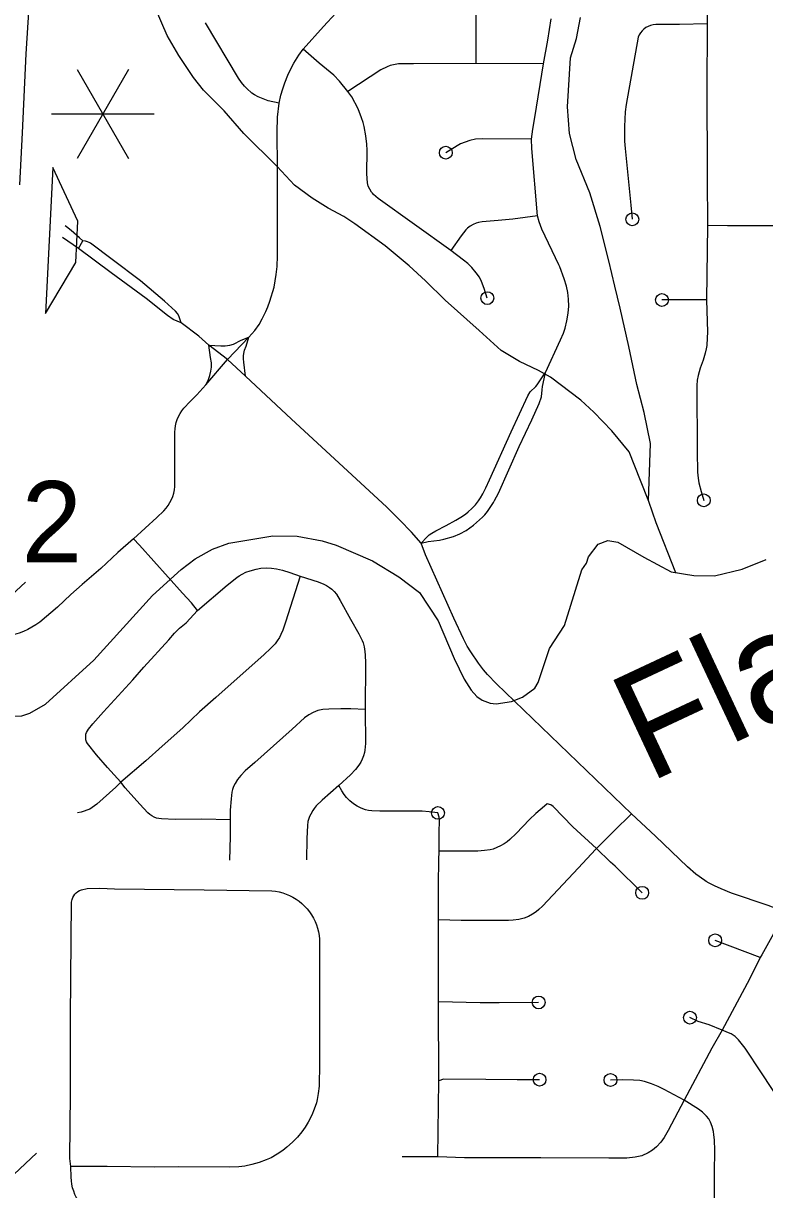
# Model space of a CAD drawing. Extents: x -19 to 366, y -4 to 359.
# Drawn here: x 148.476 to 149.023, y 191.956 to 192.818 of the extents above; entities that cross this region are included whole.
import ezdxf

# ---------------------------------------------------------------- set-up
doc = ezdxf.new("R2010")
doc.units = 0
for name, color, linetype in [('R_Exist Surface Annot', 7, 'Continuous'), ('R_Striping', 7, 'Continuous'), ('R_Temp Easement', 7, 'Continuous'), ('R_Vert Alg', 7, 'Continuous'), ('R_Water', 7, 'Continuous'), ('R_Xsect Slope', 7, 'Continuous'), ('Sheet Fence', 7, 'Continuous'), ('T_Vehicle Path Lt Minor', 7, 'Continuous')]:
    doc.layers.add(name, color=color, linetype=linetype)

msp = doc.modelspace()

# ---------------------------------------------------------------- linework, layer by layer
at = {"layer": 'R_Exist Surface Annot'}
msp.add_lwpolyline([(148.47315, 192.69893), (148.47498, 192.7374), (148.47772, 192.79564), (148.48131, 192.84992), (148.48485, 192.9014), (148.485, 192.90586), (148.49078, 193.01381), (148.49138, 193.02327)], dxfattribs=at)
at = {"layer": 'R_Striping'}
for points in [[(148.68226, 192.79915), (148.69728, 192.81582), (148.70648, 192.82568), (148.71023, 192.83027), (148.71275, 192.83371), (148.71652, 192.83995), (148.72058, 192.84836), (148.72402, 192.85692), (148.72493, 192.8598), (148.72603, 192.86414), (148.72709, 192.86982), (148.72788, 192.87505), (148.72824, 192.87959), (148.72848, 192.88513), (148.72842, 193.01286)], [(148.96195, 192.89223), (148.96583, 192.88936), (148.97321, 192.88476), (148.97467, 192.88368), (148.97598, 192.88245), (148.97718, 192.88109), (148.9782, 192.87961), (148.97908, 192.87803), (148.97979, 192.87637), (148.98031, 192.87464), (148.98065, 192.87286), (148.98078, 192.87106), (148.98069, 192.81782)], [(148.81005, 192.78855), (148.81019, 192.83294), (148.80974, 192.83835), (148.80894, 192.8447), (148.80861, 192.84611)], [(148.6647, 192.7593), (148.65662, 192.761), (148.65282, 192.76232), (148.64907, 192.76395), (148.6464, 192.76536), (148.64452, 192.76664), (148.64065, 192.77007), (148.63906, 192.7717), (148.63673, 192.77448), (148.63452, 192.77773), (148.61025, 192.81861)], [(148.85993, 192.78838), (148.86298, 192.80588), (148.86547, 192.82159)], [(148.98069, 192.81782), (148.96047, 192.81747), (148.94468, 192.81736), (148.94276, 192.8173), (148.94088, 192.81702), (148.93902, 192.81655), (148.93724, 192.81588), (148.93551, 192.81502), (148.93405, 192.81396), (148.93274, 192.81271), (148.9316, 192.81129), (148.93067, 192.80973), (148.92994, 192.80806), (148.92104, 192.75824), (148.92033, 192.75271), (148.91987, 192.74741), (148.91963, 192.74197), (148.91963, 192.73652), (148.91984, 192.73107), (148.92031, 192.72564), (148.9243, 192.68396), (148.92547, 192.67343)], [(148.98069, 192.81782), (148.98071, 192.80606), (148.98048, 192.78037), (148.98065, 192.77944), (148.98064, 192.75138), (148.98084, 192.72638), (148.98077, 192.70428), (148.98112, 192.66891)], [(148.6647, 192.7593), (148.66597, 192.76524), (148.66725, 192.76978), (148.6688, 192.77433), (148.67109, 192.77997), (148.6733, 192.7847), (148.67549, 192.78884), (148.67916, 192.79466), (148.68226, 192.79915)], [(148.71546, 192.76782), (148.70919, 192.77539), (148.70499, 192.77987), (148.69427, 192.7888), (148.68226, 192.79915)], [(148.81005, 192.78855), (148.76399, 192.78829), (148.75695, 192.78837), (148.75286, 192.78817), (148.74914, 192.7876), (148.74667, 192.78695), (148.7443, 192.78608), (148.73976, 192.78379), (148.71546, 192.76782)], [(148.85993, 192.78838), (148.81005, 192.78855)], [(148.85106, 192.73265), (148.8519, 192.74007), (148.85345, 192.74852), (148.85993, 192.78838)], [(148.79145, 192.65029), (148.73774, 192.6889), (148.73432, 192.69169), (148.73356, 192.69262), (148.73279, 192.69355), (148.73046, 192.69785), (148.72985, 192.70027), (148.72948, 192.70704), (148.7296, 192.72442), (148.72936, 192.729), (148.72871, 192.73517), (148.72737, 192.74194), (148.72661, 192.74496), (148.72551, 192.74843), (148.72293, 192.75494), (148.71823, 192.76381), (148.71546, 192.76782)], [(148.64231, 192.58622), (148.64661, 192.59132), (148.6498, 192.59566), (148.65218, 192.59985), (148.65482, 192.6053), (148.65623, 192.60864), (148.65776, 192.61291), (148.66096, 192.62324), (148.66255, 192.63267), (148.66308, 192.63854), (148.66334, 192.64646), (148.66332, 192.68919), (148.66331, 192.71164), (148.66312, 192.73787), (148.66348, 192.74878), (148.6647, 192.7593)], [(148.85106, 192.73265), (148.81448, 192.73293), (148.80978, 192.73265), (148.80538, 192.7317), (148.79854, 192.72919), (148.79607, 192.72782), (148.78772, 192.72264)], [(148.85553, 192.67601), (148.85124, 192.72578), (148.85106, 192.73265)], [(148.85553, 192.67601), (148.83734, 192.67346), (148.8265, 192.67244), (148.81452, 192.67154), (148.81181, 192.67106), (148.81012, 192.6705), (148.80795, 192.66946), (148.80583, 192.66824), (148.80384, 192.6668), (148.80264, 192.66569), (148.79908, 192.6613), (148.79145, 192.65029)], [(148.86148, 192.56017), (148.87248, 192.58427), (148.87458, 192.5894), (148.87584, 192.59307), (148.87722, 192.59852), (148.87814, 192.60407), (148.87853, 192.60928), (148.87847, 192.61452), (148.8779, 192.61936), (148.87679, 192.62404), (148.87509, 192.62942), (148.87191, 192.63824), (148.87129, 192.63986), (148.85871, 192.66609), (148.85668, 192.67147), (148.85553, 192.67601)], [(148.51968, 192.65752), (148.51705, 192.65968), (148.51102, 192.66512), (148.50757, 192.66781), (148.50655, 192.66858)], [(148.98112, 192.66891), (148.98023, 192.61392)], [(149.03634, 192.66851), (149.01573, 192.66868), (148.99584, 192.66862), (148.98112, 192.66891)], [(148.51651, 192.65177), (148.50472, 192.65992)], [(148.51651, 192.65177), (148.51968, 192.65752)], [(148.5622, 192.62788), (148.54133, 192.64379), (148.52525, 192.65578), (148.5244, 192.65627), (148.52299, 192.65679), (148.52165, 192.65719), (148.51968, 192.65752)], [(148.54063, 192.6339), (148.51651, 192.65177)], [(148.81839, 192.6152), (148.81616, 192.62238), (148.81421, 192.62743), (148.81257, 192.63058), (148.81027, 192.63381), (148.80688, 192.63791), (148.80401, 192.6407), (148.8008, 192.64331), (148.79145, 192.65029)], [(148.59218, 192.59704), (148.58643, 192.59943), (148.58213, 192.60224), (148.56629, 192.61483), (148.54063, 192.6339)], [(148.59218, 192.59704), (148.59137, 192.59982), (148.59052, 192.60213), (148.5895, 192.60372), (148.58812, 192.60547), (148.57985, 192.61283), (148.5622, 192.62788)], [(148.98023, 192.61392), (148.94739, 192.6138)], [(148.98023, 192.61392), (148.98093, 192.58997), (148.98088, 192.5859), (148.98049, 192.58013), (148.98013, 192.57768), (148.9794, 192.57462), (148.97775, 192.56935), (148.9757, 192.56342), (148.97407, 192.55794), (148.97346, 192.55468), (148.97327, 192.55063), (148.97333, 192.50181), (148.97362, 192.48656), (148.97404, 192.48212), (148.97464, 192.47881), (148.9763, 192.4724), (148.9783, 192.46576)], [(148.61267, 192.58051), (148.60525, 192.58709), (148.59218, 192.59704)], [(148.61267, 192.58051), (148.62155, 192.57982), (148.62469, 192.57993), (148.62809, 192.58039), (148.63088, 192.58126), (148.63646, 192.58407), (148.64231, 192.58622)], [(148.62651, 192.56978), (148.64231, 192.58622)], [(148.63974, 192.55746), (148.63844, 192.56777), (148.63826, 192.57039), (148.6383, 192.5725), (148.63857, 192.57437), (148.63912, 192.57672), (148.64035, 192.57972), (148.64231, 192.58622)], [(148.6104, 192.55105), (148.61234, 192.55511), (148.61348, 192.55811), (148.61424, 192.56112), (148.61469, 192.56427), (148.61467, 192.56748), (148.61393, 192.5714), (148.61267, 192.58051)], [(148.62651, 192.56978), (148.61267, 192.58051)], [(148.6104, 192.55105), (148.62651, 192.56978)], [(148.63974, 192.55746), (148.62651, 192.56978)], [(148.76953, 192.43407), (148.76241, 192.44232), (148.75386, 192.45111), (148.74383, 192.46095), (148.67368, 192.52564), (148.63974, 192.55746)], [(148.76953, 192.43407), (148.77375, 192.43855), (148.77555, 192.44018), (148.77736, 192.44146), (148.78048, 192.44325), (148.78806, 192.44707), (148.79523, 192.45109), (148.79884, 192.45323), (148.8023, 192.45558), (148.80434, 192.45721), (148.80705, 192.45977), (148.80955, 192.46258), (148.81185, 192.46553), (148.81326, 192.46752), (148.81509, 192.47061), (148.81728, 192.47508), (148.82009, 192.48083), (148.83603, 192.51634), (148.84831, 192.54291), (148.85016, 192.54586), (148.85414, 192.54978), (148.85515, 192.55101), (148.85916, 192.55703), (148.86148, 192.56017)], [(148.76953, 192.43407), (148.77479, 192.43539), (148.78319, 192.43641), (148.7863, 192.43702), (148.79353, 192.43911), (148.79817, 192.44094), (148.80266, 192.44344), (148.80816, 192.44744), (148.81494, 192.45328), (148.8166, 192.45501), (148.81856, 192.45755), (148.82286, 192.46411), (148.82371, 192.46572), (148.82661, 192.47115), (148.84201, 192.50567), (148.85118, 192.52524), (148.85669, 192.53736), (148.85837, 192.54214), (148.85883, 192.54745), (148.85919, 192.54983), (148.86034, 192.55552), (148.86148, 192.56017)], [(148.55701, 192.43722), (148.57437, 192.45301), (148.57943, 192.4581), (148.58113, 192.45996), (148.58266, 192.46197), (148.58399, 192.46411), (148.58513, 192.46635), (148.58608, 192.46869), (148.58681, 192.4711), (148.58731, 192.47356), (148.58761, 192.47606), (148.58749, 192.50138), (148.58762, 192.51619), (148.58778, 192.51857), (148.58811, 192.52093), (148.58866, 192.52326), (148.5894, 192.52553), (148.59033, 192.52774), (148.59145, 192.52986), (148.59271, 192.53187), (148.59415, 192.53378), (148.59902, 192.53887), (148.60379, 192.54384), (148.6104, 192.55105)], [(148.55701, 192.43722), (148.54552, 192.42714), (148.53289, 192.41541), (148.51915, 192.4037), (148.51085, 192.39631), (148.50085, 192.38694), (148.48778, 192.37582), (148.48492, 192.37381), (148.48197, 192.37199), (148.47892, 192.37036), (148.47576, 192.36892), (148.47251, 192.36769), (148.4692, 192.36666), (148.46581, 192.36585), (148.4624, 192.36525), (148.45895, 192.36487), (148.44989, 192.36464), (148.44737, 192.36474)], [(148.60442, 192.38443), (148.59992, 192.39), (148.59317, 192.39728), (148.5616, 192.43271), (148.55701, 192.43722)], [(148.925, 192.23427), (148.82514, 192.33021), (148.81859, 192.33703), (148.81564, 192.34047), (148.81199, 192.34542), (148.80612, 192.35397), (148.80363, 192.35802), (148.80072, 192.36354), (148.79364, 192.37866), (148.77691, 192.41618), (148.77286, 192.42557), (148.76953, 192.43407)], [(148.60442, 192.38443), (148.62631, 192.40314), (148.63327, 192.40876), (148.63513, 192.41008), (148.6372, 192.41127), (148.64012, 192.41259), (148.64331, 192.41377), (148.6476, 192.41503), (148.65102, 192.41567), (148.65501, 192.41596), (148.65909, 192.41578), (148.66268, 192.41526), (148.66707, 192.41425), (148.67245, 192.41258), (148.68016, 192.40987)], [(148.68016, 192.40987), (148.66933, 192.37586), (148.66731, 192.36985), (148.66599, 192.36654), (148.66491, 192.36448), (148.66326, 192.36186), (148.6616, 192.35972), (148.65824, 192.3563), (148.65366, 192.352), (148.61785, 192.32022), (148.60586, 192.3094), (148.59345, 192.29772), (148.57815, 192.28426), (148.56621, 192.27327), (148.54764, 192.25758)], [(148.68016, 192.40987), (148.69352, 192.40566), (148.69765, 192.4039), (148.69965, 192.40287), (148.70189, 192.4014), (148.70347, 192.40015), (148.70535, 192.39835), (148.70702, 192.39635), (148.70978, 192.39176), (148.71733, 192.37794), (148.7235, 192.36708), (148.72606, 192.36217), (148.7267, 192.36053), (148.72738, 192.35763), (148.72801, 192.35415), (148.72828, 192.35134), (148.72836, 192.3456), (148.72813, 192.31133)], [(148.54764, 192.25758), (148.53788, 192.26847), (148.52981, 192.27784), (148.523, 192.28618), (148.52239, 192.28743), (148.52195, 192.28877), (148.52174, 192.29015), (148.52173, 192.29155), (148.52195, 192.29294), (148.52236, 192.29428), (148.52298, 192.29554), (148.52378, 192.29669), (148.52707, 192.30072), (148.53492, 192.30957), (148.5566, 192.33326), (148.56477, 192.34253), (148.58312, 192.36271), (148.58735, 192.36761), (148.59103, 192.37139), (148.59589, 192.37523), (148.60442, 192.38443)], [(148.72813, 192.31133), (148.71767, 192.31172), (148.71024, 192.3118), (148.70143, 192.31161), (148.69699, 192.31126), (148.69322, 192.3104), (148.68976, 192.30905), (148.68652, 192.30735), (148.6833, 192.30501), (148.67431, 192.29673), (148.64677, 192.27208), (148.63957, 192.26582), (148.63635, 192.26259), (148.63379, 192.25945), (148.63207, 192.25668), (148.631, 192.2544), (148.6302, 192.25203), (148.62978, 192.25007), (148.62912, 192.24533), (148.62849, 192.23694), (148.62843, 192.2297)], [(148.72813, 192.31133), (148.72832, 192.28601), (148.72801, 192.28122), (148.72769, 192.27939), (148.72698, 192.27692), (148.72606, 192.27452), (148.72494, 192.27227), (148.72361, 192.2702), (148.72105, 192.26695), (148.71724, 192.26292), (148.70869, 192.25511)], [(148.54764, 192.25758), (148.54389, 192.25388), (148.53008, 192.24126), (148.52478, 192.23771), (148.51831, 192.23543), (148.51572, 192.23497)], [(148.62843, 192.2297), (148.60757, 192.23011), (148.58775, 192.23005), (148.57767, 192.23044), (148.57582, 192.23063), (148.57401, 192.23106), (148.57226, 192.23173), (148.5706, 192.23261), (148.56907, 192.2337), (148.56771, 192.23498), (148.56181, 192.24125), (148.55093, 192.25349), (148.54764, 192.25758)], [(148.70869, 192.25511), (148.69653, 192.24431), (148.69202, 192.23997), (148.69053, 192.23819), (148.68942, 192.23656), (148.68793, 192.23395), (148.68706, 192.23213), (148.68585, 192.22844), (148.68548, 192.22564), (148.68513, 192.21605), (148.68483, 192.20008)], [(148.78196, 192.23483), (148.77556, 192.23564), (148.77036, 192.23609), (148.739, 192.23604), (148.73315, 192.23636), (148.73072, 192.23669), (148.72834, 192.23723), (148.72527, 192.23831), (148.72229, 192.23982), (148.71951, 192.24163), (148.71684, 192.24385), (148.71437, 192.24634), (148.71268, 192.24842), (148.71086, 192.25126), (148.70869, 192.25511)], [(148.89908, 192.20855), (148.88152, 192.22458), (148.86708, 192.23951), (148.86536, 192.2408), (148.86254, 192.24155), (148.8606, 192.23985), (148.85432, 192.23437), (148.84953, 192.22997), (148.83973, 192.21955), (148.8351, 192.21512), (148.83304, 192.21344), (148.83088, 192.21196), (148.82823, 192.21047), (148.82547, 192.20916), (148.82264, 192.20812), (148.82052, 192.2076), (148.81639, 192.20702), (148.81129, 192.20661), (148.7829, 192.20656)], [(148.7829, 192.20656), (148.78282, 192.22011), (148.7832, 192.22956), (148.78295, 192.23179), (148.78196, 192.23483)], [(148.925, 192.23427), (148.91193, 192.2213), (148.89908, 192.20855)], [(149.03861, 192.16145), (149.02574, 192.16634), (148.99888, 192.17542), (148.99103, 192.17865), (148.98621, 192.18084), (148.98236, 192.18286), (148.98016, 192.18422), (148.979, 192.18493), (148.97254, 192.18956), (148.96618, 192.19495), (148.94271, 192.21765), (148.925, 192.23427)], [(148.62843, 192.2297), (148.62841, 192.21741), (148.62806, 192.19995)], [(148.78245, 192.15575), (148.78228, 192.18214), (148.78255, 192.19988), (148.7829, 192.20656)], [(148.89908, 192.20855), (148.89841, 192.20781), (148.88586, 192.19419), (148.85909, 192.16593), (148.85651, 192.1635), (148.85448, 192.16182), (148.85169, 192.15996), (148.84876, 192.1584), (148.8455, 192.15717), (148.84158, 192.15615), (148.83755, 192.15552), (148.83395, 192.15527), (148.79919, 192.15525), (148.78245, 192.15575)], [(148.93279, 192.1758), (148.91294, 192.19548), (148.90942, 192.19847), (148.9092, 192.19866), (148.89908, 192.20855)], [(148.51073, 191.97356), (148.50992, 191.9794), (148.51043, 192.0274), (148.51061, 192.06148), (148.51048, 192.08346), (148.51088, 192.14113), (148.51126, 192.16888), (148.51165, 192.17089), (148.51218, 192.17228), (148.51287, 192.17359), (148.51376, 192.17479), (148.51479, 192.17586), (148.516, 192.1768), (148.51725, 192.17752), (148.51863, 192.17808), (148.52292, 192.17894), (148.53206, 192.17912), (148.54305, 192.17883), (148.60932, 192.1781), (148.65922, 192.17729), (148.66193, 192.17696), (148.6646, 192.17644), (148.66725, 192.17574), (148.66983, 192.17484), (148.67235, 192.17377), (148.67478, 192.17252), (148.6771, 192.1711), (148.67935, 192.16953), (148.68146, 192.16779), (148.68343, 192.16591), (148.68529, 192.1639), (148.68699, 192.16176), (148.68853, 192.15951), (148.6899, 192.15715), (148.69113, 192.1547), (148.69216, 192.15217), (148.69302, 192.14957), (148.69369, 192.14692), (148.69417, 192.14423), (148.69444, 192.14151), (148.69454, 192.04969), (148.69416, 192.0329), (148.69345, 192.02749), (148.69271, 192.02305), (148.69212, 192.02052), (148.6906, 192.01591), (148.68872, 192.01141), (148.68615, 192.00628), (148.68396, 192.00266), (148.68148, 191.99923), (148.67816, 191.99537), (148.67442, 191.99145), (148.67043, 191.98783), (148.6674, 191.98545), (148.66315, 191.9826), (148.6587, 191.9801), (148.65515, 191.97846), (148.64993, 191.97651), (148.64455, 191.97495), (148.63938, 191.97379), (148.63485, 191.97325), (148.62796, 191.97298), (148.59013, 191.97335), (148.57237, 191.97314), (148.53764, 191.9736), (148.5198, 191.97367), (148.51073, 191.97356)], [(149.03861, 192.16145), (149.02115, 192.13004), (149.01996, 192.12791)], [(148.78232, 192.09528), (148.78245, 192.15575)], [(149.01996, 192.12791), (148.98672, 192.14066)], [(149.01996, 192.12791), (149.012, 192.11206), (148.99189, 192.0742)], [(148.78248, 192.03689), (148.78232, 192.09528)], [(148.85632, 192.09481), (148.82717, 192.09463), (148.81318, 192.09455), (148.78232, 192.09528)], [(148.99189, 192.0742), (148.98229, 192.07817), (148.97414, 192.08082), (148.96809, 192.08356)], [(148.99189, 192.0742), (148.9843, 192.06113), (148.96375, 192.02266)], [(149.03816, 192.01654), (149.02865, 192.03125), (149.02101, 192.04269), (149.00879, 192.06094), (149.006, 192.06477), (149.00394, 192.0672), (149.00138, 192.06963), (148.99846, 192.07154), (148.99768, 192.07198), (148.99189, 192.0742)], [(148.78174, 191.9808), (148.78248, 192.03689)], [(148.85701, 192.03771), (148.84043, 192.03774), (148.8172, 192.03778), (148.78599, 192.03817), (148.78248, 192.03689)], [(148.96375, 192.02266), (148.94902, 192.03052), (148.94467, 192.03269), (148.93976, 192.03472), (148.93447, 192.03645), (148.93116, 192.03711), (148.92639, 192.03746), (148.91817, 192.03757), (148.90938, 192.0375)], [(148.96375, 192.02266), (148.95197, 192.00018), (148.94895, 191.99499), (148.94659, 191.99146), (148.94338, 191.98813), (148.9404, 191.98556), (148.93726, 191.98373), (148.93247, 191.98142), (148.92757, 191.98054), (148.92156, 191.97972), (148.91815, 191.9797), (148.90806, 191.97965), (148.85796, 191.97992), (148.81412, 191.97989), (148.80166, 191.98011), (148.78174, 191.9808)], [(148.98587, 191.91753), (148.98632, 191.94214), (148.98627, 191.96743), (148.98627, 191.96909), (148.98642, 191.98542), (148.98616, 191.9932), (148.98579, 191.99704), (148.98541, 191.9995), (148.98442, 192.00325), (148.98321, 192.00646), (148.98203, 192.0087), (148.98028, 192.0109), (148.97738, 192.01363), (148.97433, 192.01604), (148.96375, 192.02266)], [(148.78174, 191.9808), (148.75543, 191.98073)], [(148.54085, 191.85587), (148.54071, 191.89298), (148.54002, 191.91126), (148.53964, 191.91386), (148.53909, 191.91642), (148.53833, 191.91893), (148.5374, 191.92138), (148.53629, 191.92376), (148.53501, 191.92604), (148.53357, 191.92823), (148.53195, 191.9303), (148.53021, 191.93225), (148.52141, 191.94135), (148.51971, 191.94335), (148.51628, 191.94813), (148.51496, 191.95043), (148.51382, 191.95282), (148.51287, 191.95529), (148.51208, 191.95783), (148.51151, 191.96042), (148.51114, 191.96304), (148.51097, 191.96569), (148.51073, 191.97356)]]:
    msp.add_lwpolyline(points, dxfattribs=at)
for centre in [(148.78772, 192.72264), (148.92547, 192.67343), (148.81839, 192.6152), (148.94739, 192.6138), (148.9783, 192.46576), (148.78196, 192.23483), (148.93279, 192.1758), (148.98672, 192.14066), (148.85632, 192.09481), (148.96809, 192.08356), (148.85701, 192.03771), (148.90938, 192.0375)]:
    msp.add_circle(centre, 0.00473, dxfattribs=at)
at = {"layer": 'R_Temp Easement'}
for points in [[(148.95759, 192.41233), (148.94312, 192.4491), (148.93775, 192.46491), (148.93143, 192.4805), (148.92306, 192.50154), (148.91029, 192.51715), (148.8972, 192.53103), (148.88747, 192.53988), (148.86519, 192.55673), (148.85633, 192.56162), (148.84211, 192.56825), (148.82861, 192.57642), (148.81245, 192.59136), (148.78737, 192.61365), (148.77274, 192.62806), (148.76068, 192.63893), (148.743, 192.65383), (148.72055, 192.67011), (148.71244, 192.67559), (148.70089, 192.68172), (148.68893, 192.68899), (148.67595, 192.6987), (148.66324, 192.7124), (148.63866, 192.73679), (148.62397, 192.75367), (148.60875, 192.76883), (148.60147, 192.77812), (148.59058, 192.79435), (148.58201, 192.80912), (148.57329, 192.8292)], [(148.93742, 192.46571), (148.93899, 192.50788), (148.93417, 192.53073), (148.92884, 192.55148), (148.92293, 192.57943), (148.91644, 192.60774), (148.91256, 192.62397), (148.90805, 192.64284), (148.90183, 192.66812), (148.89411, 192.69299), (148.88412, 192.71759), (148.87922, 192.73683), (148.87752, 192.75654), (148.8799, 192.7927), (148.88424, 192.80707), (148.88721, 192.82254)], [(148.44764, 192.31062), (148.4651, 192.3062), (148.47458, 192.30647), (148.48043, 192.3086), (148.49212, 192.31515), (148.52783, 192.34769), (148.57099, 192.39546), (148.59223, 192.4148), (148.60259, 192.42247), (148.61541, 192.42978), (148.62749, 192.43424), (148.65985, 192.43945), (148.67785, 192.43922), (148.69645, 192.43596), (148.70671, 192.43263), (148.73352, 192.4211), (148.75295, 192.40931), (148.7684, 192.39768), (148.78204, 192.37674), (148.79384, 192.34896)], [(148.79384, 192.34896), (148.80136, 192.33366), (148.80636, 192.32555), (148.81057, 192.32084), (148.81457, 192.31822), (148.82046, 192.31599), (148.82483, 192.31546), (148.83637, 192.31708), (148.84449, 192.32037), (148.85353, 192.32689), (148.85595, 192.33127), (148.86445, 192.35638), (148.87547, 192.37335), (148.88819, 192.41442), (148.89156, 192.41938), (148.89303, 192.42394), (148.90034, 192.43349), (148.90732, 192.4362), (148.91491, 192.43494), (148.93396, 192.42372), (148.95414, 192.41289), (148.97102, 192.41018), (148.98618, 192.41012), (149.0066, 192.41484), (149.02435, 192.42201)]]:
    msp.add_lwpolyline(points, dxfattribs=at)
at = {"layer": 'R_Water'}
msp.add_line((148.45626, 192.38602), (148.47719, 192.40523), dxfattribs=at)
msp.add_lwpolyline([(148.46481, 191.96406), (148.48551, 191.98351)], dxfattribs=at)
at = {"layer": 'R_Xsect Slope'}
for p, q in [((148.49754, 192.71169), (148.49479, 192.65776)), ((148.516, 192.67204), (148.49754, 192.71169)), ((148.51444, 192.6414), (148.516, 192.67204)), ((148.49479, 192.65776), (148.49205, 192.60383)), ((148.49205, 192.60383), (148.51444, 192.6414))]:
    msp.add_line(p, q, dxfattribs=at)
at = {"layer": 'Sheet Fence'}
for points in [[(154.11585, 1.87092), (153.9063, 10.48743), (153.69602, 19.10409), (153.48501, 27.72087), (153.27327, 36.3378), (153.0608, 44.95486), (152.84759, 53.57206), (152.63366, 62.1894), (152.419, 70.80688), (152.20362, 79.42449), (151.98751, 88.04225), (151.77068, 96.66014), (151.55312, 105.27817), (151.33484, 113.89634), (151.11584, 122.51465), (150.89612, 131.13311), (150.67568, 139.7517), (150.45452, 148.37043), (150.23264, 156.98931), (150.01005, 165.60832), (149.78674, 174.22748), (149.56272, 182.84677), (149.33799, 191.46621), (149.11254, 200.0858), (148.88638, 208.70552), (148.65952, 217.32539), (148.43194, 225.9454), (148.20366, 234.56555), (147.97466, 243.18584), (147.74497, 251.80628), (147.51457, 260.42687), (147.28346, 269.04759), (147.05165, 277.66846), (146.81914, 286.28948), (146.58593, 294.91064), (146.35202, 303.53194), (146.11742, 312.15339), (145.88211, 320.77499), (145.64611, 329.39673), (145.40941, 338.01861), (145.17202, 346.64065)], [(0, 189.51617), (7.11214, 189.52059), (14.22427, 189.53386), (21.33637, 189.55597), (28.44845, 189.58693), (35.56048, 189.62672), (42.67245, 189.67537), (49.78436, 189.73285), (56.89619, 189.79918), (64.00793, 189.87436), (71.11958, 189.95838), (78.23111, 190.05124), (85.34253, 190.15294), (92.45381, 190.26349), (99.56495, 190.38288), (106.67593, 190.51112), (113.78675, 190.6482), (120.89739, 190.79412), (128.00785, 190.94888), (135.11811, 191.11248), (142.22816, 191.28493), (149.33799, 191.46621), (156.44759, 191.65634), (163.55694, 191.85531), (170.66605, 192.06312), (177.77489, 192.27977), (184.88345, 192.50526), (191.99173, 192.73959), (199.09971, 192.98276), (206.20739, 193.23477), (213.31474, 193.49561), (220.42177, 193.7653), (227.52845, 194.04382), (234.63479, 194.33118), (241.74076, 194.62738), (248.84635, 194.93241), (255.95157, 195.24628), (263.05638, 195.56898), (270.16079, 195.90052), (277.26478, 196.24089), (284.36834, 196.5901), (291.47147, 196.94814), (298.57414, 197.31501), (305.67635, 197.69072), (312.77809, 198.07525), (319.87934, 198.46862), (326.9801, 198.87082), (334.08035, 199.28185), (341.18009, 199.7017)]]:
    msp.add_spline(points, degree=3, dxfattribs=at)
at = {"layer": 'T_Vehicle Path Lt Minor'}
for p, q in [((148.55326, 192.78406), (148.51538, 192.71846)), ((148.51538, 192.78406), (148.55326, 192.71846)), ((148.49644, 192.75126), (148.5722, 192.75126))]:
    msp.add_line(p, q, dxfattribs=at)

# ---------------------------------------------------------------- texts
at = {"layer": 'R_Temp Easement'}
msp.add_text('Flat', height=0.08, rotation=25.09709, dxfattribs=at).set_placement((148.93758, 192.25679))
at = {"layer": 'R_Vert Alg'}
msp.add_text('2', height=0.06, dxfattribs=at).set_placement((148.4744, 192.41999))

doc.saveas('drawing.dxf')
